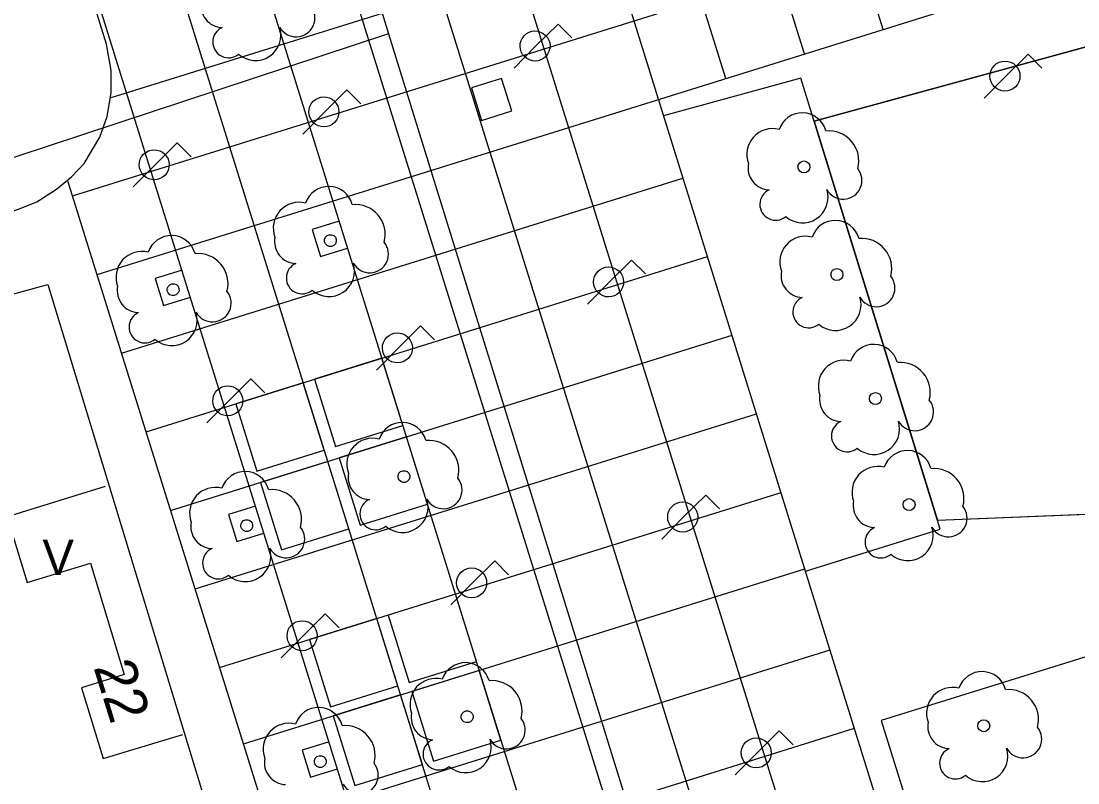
# Model space of a CAD drawing. Extents: x 282771 to 285132, y 4823109 to 4825496.
# Drawn here: x 284977.47 to 285022.37, y 4824035.34 to 4824067.7 of the extents above; entities that cross this region are included whole.
import ezdxf

# ---------------------------------------------------------------- set-up
doc = ezdxf.new("R2010")
doc.units = 0
for name, color, linetype in [('ACERA-BORDILLO', 7, 'Continuous'), ('ACERA-INTERIOR', 7, 'Continuous'), ('ARBOL', 7, 'Continuous'), ('CALLE-EJE', 7, 'Continuous'), ('EDIFICIO', 7, 'Continuous'), ('FAROLA', 7, 'Continuous'), ('MEDIANERA', 7, 'Continuous'), ('NUM-PORTAL', 7, 'Continuous'), ('TXT-ALTURA-EDIFICIO', 7, 'Continuous'), ('ZONA-VERDE', 7, 'Continuous')]:
    doc.layers.add(name, color=color, linetype=linetype)

msp = doc.modelspace()

# ---------------------------------------------------------------- linework, layer by layer
at = {"layer": 'ACERA-BORDILLO'}
msp.add_lwpolyline([(284926.535, 4824040.084), (284944.354, 4824045.989), (284944.994, 4824048.832), (284977.307, 4824059.695), (284978.137, 4824060.027), (284978.962, 4824060.557), (284979.611, 4824061.088), (284980.141, 4824061.647), (284980.808, 4824062.771), (284981.114, 4824063.651), (284981.29, 4824064.653), (284981.29, 4824065.596), (284981.089, 4824066.724), (284971.205, 4824098.42)], dxfattribs=at)
at = {"layer": 'ACERA-INTERIOR'}
for p, q in [((285035.09, 4823917.734), (284945.702, 4824204.413)), ((285031.763, 4823916.654), (284942.362, 4824203.371)), ((285022.732, 4823933.867), (284939.023, 4824202.33)), ((285023.483, 4824003.642), (284981.848, 4824137.171)), ((285044.785, 4823921.896), (284978.031, 4824135.982)), ((285038.347, 4823919.039), (284971.352, 4824133.901)), ((285014.088, 4824067.347), (284999.511, 4824114.098)), ((285010.749, 4824066.305), (284996.171, 4824113.057)), ((285007.41, 4824065.264), (284992.832, 4824112.016)), ((285015.485, 4824004.112), (284982.337, 4824110.421)), ((284979.653, 4824060.274), (285060.276, 4824085.412)), ((284981.252, 4824064.436), (285046.445, 4824084.764)), ((285025.079, 4823914.588), (284979.442, 4824060.95)), ((284981.736, 4824053.595), (285005.588, 4824061.032)), ((284982.777, 4824050.255), (285006.63, 4824057.693)), ((284983.818, 4824046.916), (285007.671, 4824054.353)), ((284984.859, 4824043.577), (285008.712, 4824051.014)), ((284985.901, 4824040.237), (285009.753, 4824047.675)), ((285016.396, 4824046.497), (285031.226, 4824047.098)), ((284986.912, 4824036.993), (285010.765, 4824044.431)), ((284987.983, 4824033.558), (285011.836, 4824040.996)), ((284989.024, 4824030.219), (285012.877, 4824037.657))]:
    msp.add_line(p, q, dxfattribs=at)
for points in [[(284980.694, 4824056.934), (285061.317, 4824082.073), (285046.739, 4824128.824), (284989.157, 4824110.87)], [(285011.163, 4824063.442), (285056.408, 4824075.83), (285060.945, 4824058.391)], [(284997.028, 4824063.483), (284998.313, 4824063.884), (284997.883, 4824065.262), (284996.597, 4824064.864), (284997.028, 4824063.483)], [(285010.795, 4824044.335), (285016.514, 4824046.119), (285010.594, 4824065.271), (285004.766, 4824063.669)], [(284990.98, 4824059.199), (284989.835, 4824058.842), (284990.192, 4824057.697), (284991.337, 4824058.054)], [(284984.302, 4824057.117), (284983.157, 4824056.76), (284983.514, 4824055.615), (284984.659, 4824055.972)], [(284987.425, 4824047.099), (284986.28, 4824046.742), (284986.637, 4824045.597), (284987.782, 4824045.954)], [(285032.286, 4824043.668), (285014.003, 4824037.989), (285023.262, 4824008.364), (285026.969, 4824009.522), (285027.607, 4824009.708), (285028.272, 4824009.847), (285028.962, 4824009.933), (285029.668, 4824009.962), (285030.384, 4824009.931), (285031.104, 4824009.839), (285031.818, 4824009.685), (285032.518, 4824009.468), (285033.198, 4824009.192), (285033.848, 4824008.86), (285034.464, 4824008.476), (285035.038, 4824008.046), (285035.566, 4824007.577), (285036.045, 4824007.074), (285036.473, 4824006.546), (285036.849, 4824005.998), (285042.168, 4824009.627)], [(284990.549, 4824037.08), (284989.404, 4824036.723), (284989.761, 4824035.578), (284990.906, 4824035.935)]]:
    msp.add_lwpolyline(points, dxfattribs=at)
at = {"layer": 'ARBOL'}
for centre in [(285010.726, 4824061.503), (285012.128, 4824056.933), (285013.765, 4824051.666), (285015.195, 4824047.158), (285018.365, 4824037.77)]:
    msp.add_circle(centre, 0.255, dxfattribs=at)
for centre, radius, start, end in [((285010.656, 4824062.763), 1.038, 15.6422, 161.3843), ((285009.396, 4824062.033), 1.097, 75.4318, 200.556), ((285011.786, 4824061.763), 1.272, 345.0327, 95.7992), ((285009.286, 4824061.463), 0.935, 168.5989, 268.1323), ((285012.396, 4824060.933), 0.797, 208.9624, 38.991), ((285009.526, 4824059.913), 0.672, 113.7367, 309.4725), ((285010.666, 4824060.213), 1.086, 228.9544, 17.9279), ((285012.058, 4824058.193), 1.038, 15.6422, 161.3843), ((285010.798, 4824057.463), 1.097, 75.4318, 200.556), ((285013.188, 4824057.193), 1.272, 345.0327, 95.7992), ((285010.688, 4824056.893), 0.935, 168.5989, 268.1323), ((285013.798, 4824056.363), 0.797, 208.9624, 38.991), ((285010.928, 4824055.343), 0.672, 113.7367, 309.4725), ((285012.068, 4824055.643), 1.086, 228.9544, 17.9279), ((285013.695, 4824052.926), 1.038, 15.6422, 161.3843), ((285012.435, 4824052.196), 1.097, 75.4318, 200.556), ((285014.825, 4824051.926), 1.272, 345.0327, 95.7992), ((285012.325, 4824051.626), 0.935, 168.5989, 268.1323), ((285015.435, 4824051.096), 0.797, 208.9624, 38.991), ((285012.565, 4824050.076), 0.672, 113.7367, 309.4725), ((285013.705, 4824050.376), 1.086, 228.9544, 17.9279), ((285015.125, 4824048.418), 1.038, 15.6422, 161.3843), ((285013.865, 4824047.688), 1.097, 75.4318, 200.556), ((285016.255, 4824047.418), 1.272, 345.0327, 95.7992), ((285013.755, 4824047.118), 0.935, 168.5989, 268.1323), ((285016.865, 4824046.588), 0.797, 208.9624, 38.991), ((285013.995, 4824045.568), 0.672, 113.7367, 309.4725), ((285015.135, 4824045.868), 1.086, 228.9544, 17.9279), ((285018.295, 4824039.03), 1.038, 15.6422, 161.3843), ((285017.035, 4824038.3), 1.097, 75.4318, 200.556), ((285019.425, 4824038.03), 1.272, 345.0327, 95.7992), ((285016.925, 4824037.73), 0.935, 168.5989, 268.1323), ((285020.035, 4824037.2), 0.797, 208.9624, 38.991), ((285017.165, 4824036.18), 0.672, 113.7367, 309.4725), ((285018.305, 4824036.48), 1.086, 228.9544, 17.9279)]:
    msp.add_arc(centre, radius, start, end, dxfattribs=at)
for centre, major_axis, start_param, end_param in [((284986.04, 4824068.359), (-0.512, -0.783), 5.09306, 6.830245), ((284989.15, 4824067.829), (-0.436, -0.667), 5.797535, 9.11416), ((284986.28, 4824066.809), (-0.368, -0.562), 4.135533, 7.551766), ((284987.42, 4824067.109), (-0.595, -0.908), 6.146462, 8.74654), ((284990.536, 4824059.635), (0.569, 0.869), 5.565328, 8.109006), ((284989.276, 4824058.905), (0.601, 0.917), 0.325666, 2.509497), ((284991.666, 4824058.635), (0.697, 1.064), 5.03109, 6.964331), ((284983.853, 4824057.551), (0.569, 0.869), 5.56559, 8.109268), ((284989.166, 4824058.335), (-0.513, -0.782), 5.093333, 6.830518), ((284992.276, 4824057.805), (-0.437, -0.667), 5.797809, 9.114433), ((284982.593, 4824056.821), (0.601, 0.917), 0.325928, 2.509759), ((284984.983, 4824056.551), (0.698, 1.064), 5.031352, 6.964593), ((284989.406, 4824056.785), (-0.368, -0.562), 4.135806, 7.55204), ((284990.546, 4824057.085), (-0.595, -0.908), 6.146735, 8.746813), ((284982.483, 4824056.251), (-0.513, -0.782), 5.093595, 6.83078), ((284985.593, 4824055.721), (-0.437, -0.666), 5.798071, 9.114695), ((284982.723, 4824054.701), (-0.368, -0.562), 4.136068, 7.552302), ((284983.863, 4824055.001), (-0.595, -0.908), 6.146997, 8.747075), ((284993.662, 4824049.611), (0.569, 0.869), 5.565598, 8.109277), ((284992.402, 4824048.881), (0.601, 0.917), 0.325937, 2.509768), ((284994.792, 4824048.611), (0.698, 1.064), 5.031361, 6.964601), ((284986.979, 4824047.527), (0.57, 0.868), 5.565867, 8.109546), ((284992.292, 4824048.311), (-0.513, -0.782), 5.093604, 6.830789), ((284985.719, 4824046.797), (0.601, 0.917), 0.326205, 2.510036), ((284995.402, 4824047.781), (-0.437, -0.666), 5.798079, 9.114704), ((284988.109, 4824046.527), (0.698, 1.064), 5.031629, 6.96487), ((284992.532, 4824046.761), (-0.368, -0.562), 4.136077, 7.55231), ((284993.672, 4824047.061), (-0.595, -0.908), 6.147006, 8.747084), ((284985.609, 4824046.227), (-0.513, -0.782), 5.093872, 6.831057), ((284988.719, 4824045.697), (-0.437, -0.666), 5.798348, 9.114972), ((284985.849, 4824044.677), (-0.369, -0.562), 4.136345, 7.552579), ((284986.989, 4824044.977), (-0.595, -0.908), 6.147274, 8.747352), ((284996.346, 4824039.41), (0.57, 0.868), 5.565894, 8.109572), ((284995.086, 4824038.68), (0.602, 0.917), 0.326232, 2.510063), ((284997.476, 4824038.41), (0.698, 1.064), 5.031656, 6.964897), ((284990.105, 4824037.503), (0.57, 0.868), 5.566139, 8.109818), ((284994.976, 4824038.11), (-0.513, -0.782), 5.093899, 6.831084), ((284998.086, 4824037.58), (-0.437, -0.666), 5.798375, 9.114999), ((284988.845, 4824036.773), (0.602, 0.917), 0.326478, 2.510308), ((284991.235, 4824036.503), (0.698, 1.064), 5.031902, 6.965142), ((284995.216, 4824036.56), (-0.369, -0.562), 4.136372, 7.552606), ((284996.356, 4824036.86), (-0.595, -0.908), 6.147301, 8.747379), ((284988.735, 4824036.203), (-0.513, -0.782), 5.094144, 6.83133), ((284991.845, 4824035.673), (-0.437, -0.666), 5.79862, 9.115244)]:
    msp.add_ellipse(centre, major_axis=major_axis, ratio=0.999978, start_param=start_param, end_param=end_param, dxfattribs=at)
for centre, major_axis in [((284990.606, 4824058.375), (0.139, 0.213)), ((284983.923, 4824056.291), (0.14, 0.213)), ((284993.732, 4824048.351), (0.14, 0.213)), ((284987.049, 4824046.267), (0.14, 0.213)), ((284996.416, 4824038.15), (0.14, 0.213)), ((284990.175, 4824036.243), (0.14, 0.213))]:
    msp.add_ellipse(centre, major_axis=major_axis, ratio=0.999978, dxfattribs=at)
at = {"layer": 'CALLE-EJE'}
for points in [[(284981.689, 4824104.441), (284993.076, 4824067.163)], [(284993.076, 4824067.163), (284918.099, 4824042.428)], [(284993.076, 4824067.163), (285041.518, 4823910.878)]]:
    msp.add_lwpolyline(points, dxfattribs=at)
at = {"layer": 'EDIFICIO'}
msp.add_lwpolyline([(284993.218, 4823912.947), (284977.078, 4823908.047), (284965.918, 4823904.667), (284962.808, 4823906.487), (284956.328, 4823927.837), (284951.658, 4823943.227), (284947.138, 4823958.077), (284942.478, 4823973.407), (284971.338, 4823982.218), (284963.159, 4824009.718), (284934.528, 4824000.188), (284928.689, 4824018.748), (284924.059, 4824033.508), (284925.889, 4824037.148), (284953.573, 4824046.162), (284952.624, 4824049.404), (284978.603, 4824056.507), (284987.449, 4824027.428), (284994.809, 4824003.878), (284998.168, 4823993.048), (285001.208, 4823983.278), (285004.118, 4823973.918), (285011.868, 4823949.008)], dxfattribs=at)
at = {"layer": 'FAROLA'}
for p, q in [((285000.282, 4824067.571), (284999.341, 4824066.641)), ((285000.871, 4824066.981), (285000.282, 4824067.571)), ((284999.341, 4824066.641), (284998.411, 4824065.701)), ((285020.249, 4824066.293), (285019.309, 4824065.363)), ((285020.839, 4824065.703), (285020.249, 4824066.293)), ((285019.309, 4824065.363), (285018.379, 4824064.423)), ((284991.308, 4824064.772), (284990.368, 4824063.842)), ((284991.898, 4824064.182), (284991.308, 4824064.772)), ((284990.368, 4824063.842), (284989.438, 4824062.902)), ((284984.1, 4824062.524), (284983.16, 4824061.594)), ((284984.69, 4824061.934), (284984.1, 4824062.524)), ((284983.16, 4824061.594), (284982.23, 4824060.654)), ((285003.407, 4824057.547), (285002.467, 4824056.617)), ((285003.997, 4824056.957), (285003.407, 4824057.547)), ((285002.467, 4824056.617), (285001.537, 4824055.677)), ((284994.433, 4824054.748), (284993.493, 4824053.818)), ((284995.023, 4824054.158), (284994.433, 4824054.748)), ((284993.493, 4824053.818), (284992.563, 4824052.878)), ((284987.226, 4824052.5), (284986.286, 4824051.57)), ((284987.816, 4824051.91), (284987.226, 4824052.5)), ((284986.286, 4824051.57), (284985.356, 4824050.63)), ((285006.556, 4824047.564), (285005.616, 4824046.634)), ((285007.146, 4824046.974), (285006.556, 4824047.564)), ((285005.616, 4824046.634), (285004.686, 4824045.694)), ((284997.588, 4824044.767), (284996.648, 4824043.837)), ((284998.178, 4824044.177), (284997.588, 4824044.767)), ((284996.648, 4824043.837), (284995.718, 4824042.897)), ((284990.384, 4824042.521), (284989.444, 4824041.591)), ((284990.974, 4824041.931), (284990.384, 4824042.521)), ((284989.444, 4824041.591), (284988.514, 4824040.651)), ((285009.68, 4824037.546), (285008.74, 4824036.616)), ((285010.27, 4824036.956), (285009.68, 4824037.546)), ((285008.74, 4824036.616), (285007.81, 4824035.676))]:
    msp.add_line(p, q, dxfattribs=at)
for centre in [(285019.269, 4824065.363), (285005.576, 4824046.634), (284996.608, 4824043.837), (284989.404, 4824041.591), (285008.7, 4824036.616)]:
    msp.add_circle(centre, 0.638, dxfattribs=at)
for centre in [(284999.301, 4824066.641), (284990.328, 4824063.842), (284983.12, 4824061.594), (285002.427, 4824056.617), (284993.453, 4824053.818), (284986.246, 4824051.57)]:
    msp.add_ellipse(centre, major_axis=(0.348, 0.534), ratio=0.999978, dxfattribs=at)
at = {"layer": 'MEDIANERA'}
msp.add_lwpolyline([(284981.039, 4824047.929), (284976.869, 4824046.638), (284977.719, 4824043.858), (284980.409, 4824044.678), (284981.849, 4824039.938), (284980.029, 4824039.378), (284980.949, 4824036.378), (284984.329, 4824037.398)], dxfattribs=at)
at = {"layer": 'ZONA-VERDE'}
for points in [[(285056.408, 4824075.83), (285012.972, 4824063.937)], [(285012.972, 4824063.937), (285011.163, 4824063.442), (285016.397, 4824046.497), (285031.226, 4824047.098)], [(284992.795, 4824053.379), (284989.933, 4824052.487), (284990.825, 4824049.624), (284993.688, 4824050.517), (284992.795, 4824053.379)], [(284987.486, 4824048.583), (284990.348, 4824049.476), (284989.456, 4824052.338), (284986.593, 4824051.445), (284987.486, 4824048.583)], [(284994.729, 4824047.177), (284993.836, 4824050.04), (284990.974, 4824049.147), (284991.867, 4824046.285), (284994.729, 4824047.177)], [(284990.497, 4824048.998), (284987.635, 4824048.106), (284988.527, 4824045.244), (284991.389, 4824046.136), (284990.497, 4824048.998)], [(285038.638, 4824007.218), (285042.168, 4824009.627), (285032.286, 4824043.668), (285014.003, 4824037.989), (285022.616, 4824010.432), (285026.281, 4824011.577), (285026.323, 4824011.591), (285026.324, 4824011.589), (285027.081, 4824011.811), (285027.917, 4824011.984), (285028.782, 4824012.092), (285029.668, 4824012.129), (285030.568, 4824012.09), (285031.471, 4824011.975), (285032.367, 4824011.781), (285033.246, 4824011.509), (285034.099, 4824011.163), (285034.916, 4824010.746), (285035.688, 4824010.264), (285036.409, 4824009.724), (285037.072, 4824009.135), (285037.673, 4824008.504), (285038.21, 4824007.841), (285038.638, 4824007.218)], [(284993.949, 4824039.606), (284996.811, 4824040.499), (284995.919, 4824043.361), (284993.057, 4824042.468), (284993.949, 4824039.606)], [(284992.579, 4824042.32), (284989.717, 4824041.427), (284990.61, 4824038.565), (284993.472, 4824039.457), (284992.579, 4824042.32)], [(284996.93, 4824040.117), (284994.068, 4824039.224), (284994.99, 4824036.267), (284997.853, 4824037.159), (284996.93, 4824040.117)], [(284991.651, 4824035.225), (284994.513, 4824036.118), (284993.591, 4824039.076), (284990.729, 4824038.183), (284991.651, 4824035.225)]]:
    msp.add_lwpolyline(points, dxfattribs=at)

# ---------------------------------------------------------------- texts
at = {"layer": 'NUM-PORTAL'}
msp.add_text('22', height=1.75, rotation=287.2994, dxfattribs=at).set_placement((284980.532, 4824040.261))
at = {"layer": 'TXT-ALTURA-EDIFICIO'}
msp.add_text('V', height=1.5, rotation=0.0006, dxfattribs=at).set_placement((284978.37, 4824044.168))

doc.saveas('drawing.dxf')
